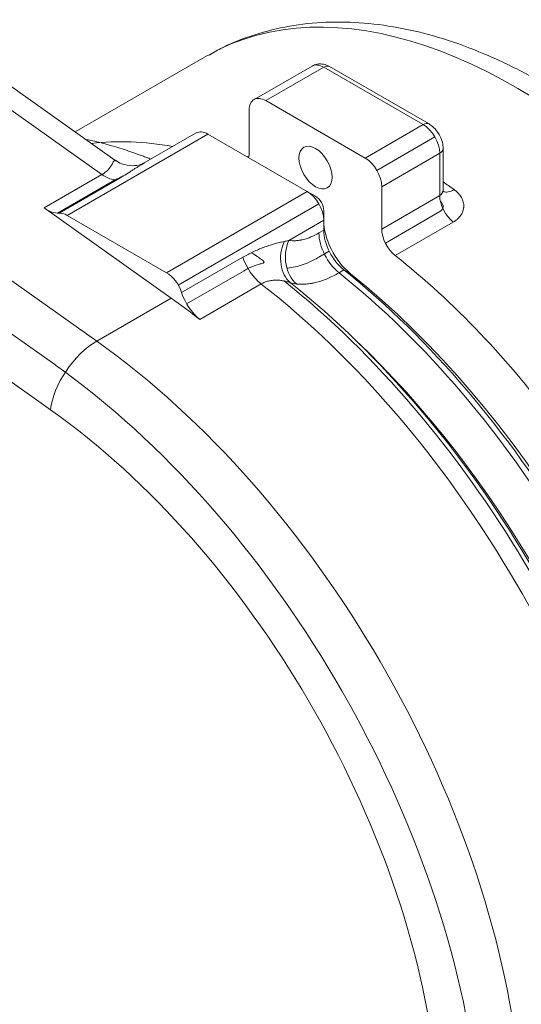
# Model space of a CAD drawing. Header units: millimetres. Extents: x 51337 to 61814, y -21781 to -12277.
# Tile 366 of 378: x 61736.07 to 61742.5, y -21431.14 to -21418.53. Entities that reach past the tile are written whole.
import ezdxf

# ---------------------------------------------------------------- set-up
doc = ezdxf.new("R2010")
doc.units = ezdxf.units.MM
doc.header["$LTSCALE"] = 0.3175
doc.layers.add('1轮廓实线层', color=7, linetype='Continuous', lineweight=18)

# ---------------------------------------------------------------- blocks, each defined once
blk = doc.blocks.new('MR12-2010-Z')
at = {"layer": '1轮廓实线层'}
for p, q in [((64068.264, -21454.29), (64062.468, -21450.181)), ((64068.43, -21454.104), (64062.842, -21450.143)), ((64069.608, -21452.77), (64067.921, -21453.744)), ((64070.956, -21452.9), (64070.213, -21453.329)), ((64071.106, -21452.915), (64070.363, -21453.343)), ((64072.379, -21453.65), (64071.106, -21452.915)), ((64072.454, -21453.642), (64071.181, -21452.907)), ((64071.636, -21454.078), (64070.363, -21453.343)), ((64070.151, -21453.466), (64070.151, -21454.008)), ((64071.636, -21454.078), (64072.379, -21453.65)), ((64069.621, -21453.772), (64067.818, -21454.813)), ((64069.471, -21453.757), (64068.806, -21454.141)), ((64070.894, -21454.507), (64069.621, -21453.772)), ((64072.529, -21453.808), (64071.786, -21454.237)), ((64072.635, -21454.478), (64072.635, -21453.956)), ((64070.126, -21454.063), (64070.148, -21454.051)), ((64072.591, -21454.017), (64071.848, -21454.446)), ((64072.591, -21454.559), (64072.591, -21454.017)), ((64067.522, -21454.718), (64068.264, -21454.29)), ((64068.456, -21454.356), (64067.714, -21454.785)), ((64067.695, -21454.785), (64068.396, -21454.38)), ((64071.848, -21454.988), (64071.848, -21454.446)), ((64069.091, -21455.548), (64070.894, -21454.507)), ((64070.894, -21454.507), (64071, -21454.568)), ((64071.848, -21454.988), (64072.591, -21454.559)), ((64065.757, -21454.696), (64068.196, -21456.424)), ((64069.151, -21455.873), (64067.522, -21454.718)), ((64071.044, -21454.665), (64069.241, -21455.706)), ((64067.818, -21454.813), (64069.091, -21455.548)), ((64071.106, -21454.874), (64071.106, -21454.752)), ((64072.591, -21454.765), (64071.895, -21455.168)), ((64071.106, -21454.874), (64070.656, -21455.134)), ((64071.106, -21455.003), (64071.106, -21454.874)), ((64072.764, -21454.9), (64072.021, -21455.328)), ((64065.356, -21455.093), (64067.671, -21456.734)), ((64071.044, -21455.039), (64071.106, -21455.003)), ((64069.283, -21455.802), (64070.07, -21455.348)), ((64071.176, -21455.273), (64071.044, -21455.349)), ((64067.606, -21457.304), (64065.167, -21455.576)), ((64070.084, -21455.522), (64069.348, -21455.947)), ((64071.364, -21455.513), (64071.302, -21455.549)), ((64071.364, -21455.513), (64071.45, -21455.56)), ((64070.304, -21455.692), (64069.518, -21456.146)), ((64068.196, -21456.424), (64069.151, -21455.873))]:
    blk.add_line(p, q, dxfattribs=at)
for centre, major_axis, ratio, start_param, end_param in [((64073.545, -21459.59), (3.938, -6.82), 0.57735, 1.98556, 3.136282), ((64073.545, -21459.59), (3.938, -6.82), 0.57735, 3.136282, 3.141621), ((64071.106, -21453.16), (0.15, -0.26), 0.57735, 2.356194, 3.141591), ((64071.106, -21453.037), (0.075, 0.13), 0.57735, 0.000001, 0.785398), ((64070.363, -21453.588), (0.15, -0.26), 0.57735, 2.356194, 3.926991), ((64069.621, -21454.017), (0.15, -0.26), 0.57735, 2.356194, 3.141591), ((64072.379, -21453.772), (0.075, 0.13), 0.57735, 0.000123, 0.785398), ((64072.379, -21453.895), (0.15, -0.26), 0.57735, 0.785398, 2.356194), ((64071, -21461.059), (-3.938, 6.82), 0.57735, 5.832406, 6.039122), ((64072.485, -21453.956), (0.15, 0), 0.57735, 5.497787, 6.283089), ((64069.939, -21453.885), (-0.15, 0.26), 0.57735, 3.635507, 3.926991), ((64071.636, -21454.323), (0.15, -0.26), 0.57735, 0.785398, 2.356194), ((64068.3, -21453.946), (0.225, -0.39), 0.57735, 5.384341, 6.010285), ((64072.06, -21460.447), (-3.938, 6.82), 0.57735, 5.368991, 5.394477), ((64072.803, -21454.256), (0.176, 0.243), 0.498413, 3.237256, 3.983604), ((64070.894, -21454.752), (0.15, -0.26), 0.57735, 0.785398, 2.356194), ((64071, -21454.691), (-0.075, 0.13), 0.57735, 3.926991, 5.497787), ((64072.803, -21454.681), (0.15, -0.26), 0.57735, 3.926991, 5.313255), ((64067.558, -21454.374), (-0.225, 0.39), 0.57735, 2.242748, 2.868692), ((64067.818, -21455.058), (0.15, -0.26), 0.57735, 2.356194, 2.868692), ((64071.53, -21455.126), (0.3, -0.52), 0.57735, 3.926991, 5.306976), ((64072.06, -21455.11), (-0.15, 0.26), 0.57735, 0.785398, 2.171663), ((64071.362, -21455.223), (0.225, -0.39), 0.57735, 3.926991, 5.306976), ((64071.424, -21455.187), (-0.225, 0.39), 0.57735, 0.785398, 2.165384), ((64070.915, -21455.304), (-0.141, -0.427), 0.782529, 4.605382, 5.968135), ((64070.974, -21455.318), (-0.064, -0.445), 0.795538, 4.40417, 5.815479), ((64070.359, -21455.362), (0.225, -0.39), 0.57735, 4.356348, 5.324026), ((64071, -21461.059), (-3.938, 6.82), 0.57735, 4.905121, 5.313255), ((64069.091, -21455.793), (0.15, -0.26), 0.57735, 1.214755, 2.356194), ((64070.195, -21461.524), (-4.125, 7.145), 0.57735, 4.170778, 5.306976), ((64070.257, -21461.488), (4.125, -7.145), 0.57735, 1.029185, 2.165384), ((64070.363, -21461.427), (-4.05, 7.015), 0.57735, 4.170778, 5.306976), ((64069.241, -21462.075), (4.35, -7.534), 0.57735, 1.006169, 2.182433), ((64069.438, -21461.961), (-4.35, 7.534), 0.57735, 4.167846, 5.308353), ((64069.559, -21461.891), (4.275, -7.405), 0.57735, 1.023327, 2.170176), ((64068.454, -21462.529), (4.35, -7.534), 0.57735, 2.182433, 2.242748), ((64069.573, -21455.816), (-0.225, 0.39), 0.57735, 1.214755, 2.182433), ((64068.136, -21456.998), (0.434, 0.612), 0.508281, 0.836037, 2.406833), ((64067.5, -21463.08), (-4.35, 7.534), 0.57735, 4.050109, 5.384341), ((64069.727, -21461.794), (4.125, -7.145), 0.57735, 1.096305, 2.045321), ((64066.969, -21463.386), (-4.35, 7.534), 0.57735, 4.07346, 5.383453), ((64066.969, -21463.386), (3.975, -6.885), 0.57735, 0.917861, 2.242748)]:
    blk.add_ellipse(centre, major_axis=major_axis, ratio=ratio, start_param=start_param, end_param=end_param, dxfattribs=at)
blk.add_ellipse((64071, -21454.201), major_axis=(0.15, -0.26), ratio=0.57735, dxfattribs=at)
for points, knots in [([(64075.907, -21454.697), (64075.826, -21454.613), (64075.588, -21454.377), (64075.184, -21454.011), (64074.691, -21453.62), (64074.187, -21453.275), (64073.674, -21452.978), (64073.158, -21452.733), (64072.64, -21452.543), (64072.127, -21452.411), (64071.623, -21452.339), (64071.134, -21452.328), (64070.665, -21452.378), (64070.222, -21452.489), (64069.879, -21452.619), (64069.693, -21452.726), (64069.637, -21452.762)], [0, 0, 0, 0, 0.041297, 0.119232, 0.197362, 0.275699, 0.354234, 0.432913, 0.511573, 0.589961, 0.667742, 0.74454, 0.820053, 0.89417, 0.967042, 1, 1, 1, 1]), ([(64071.181, -21452.907), (64071.156, -21452.892), (64071.105, -21452.873), (64071.024, -21452.87), (64070.978, -21452.889), (64070.956, -21452.901)], [0, 0, 0, 0, 0.358571, 0.7028, 1, 1, 1, 1]), ([(64072.635, -21453.956), (64072.634, -21453.93), (64072.627, -21453.869), (64072.587, -21453.772), (64072.524, -21453.691), (64072.474, -21453.655), (64072.454, -21453.642)], [0, 0, 0, 0, 0.208858, 0.499726, 0.803452, 1, 1, 1, 1]), ([(64068.882, -21454.089), (64068.881, -21454.088), (64068.862, -21454.081), (64068.824, -21454.066), (64068.769, -21454.046), (64068.659, -21454.007), (64068.495, -21453.951), (64068.278, -21453.888), (64068.135, -21453.855), (64068.063, -21453.84)], [0, 0, 0, 0, 0.004642, 0.071113, 0.137344, 0.203329, 0.47074, 0.735059, 1, 1, 1, 1]), ([(64068.264, -21454.29), (64068.267, -21454.288), (64068.269, -21454.287), (64068.275, -21454.284), (64068.277, -21454.282), (64068.285, -21454.277), (64068.289, -21454.274), (64068.303, -21454.265), (64068.311, -21454.258), (64068.326, -21454.245), (64068.333, -21454.239), (64068.342, -21454.23), (64068.345, -21454.226), (64068.35, -21454.22), (64068.353, -21454.217), (64068.358, -21454.211), (64068.36, -21454.208), (64068.365, -21454.202), (64068.367, -21454.199), (64068.373, -21454.19), (64068.377, -21454.185), (64068.382, -21454.177), (64068.383, -21454.174), (64068.386, -21454.169), (64068.388, -21454.167), (64068.392, -21454.159), (64068.395, -21454.155), (64068.402, -21454.142), (64068.406, -21454.134), (64068.413, -21454.122), (64068.417, -21454.117), (64068.423, -21454.112), (64068.424, -21454.11), (64068.428, -21454.109), (64068.43, -21454.108), (64068.434, -21454.109), (64068.436, -21454.109), (64068.441, -21454.112), (64068.443, -21454.114), (64068.446, -21454.116)], [0, 0, 0, 0, 0.015625, 0.015625, 0.03125, 0.03125, 0.0625, 0.0625, 0.125, 0.125, 0.1875, 0.1875, 0.21875, 0.21875, 0.25, 0.25, 0.28125, 0.28125, 0.3125, 0.3125, 0.375, 0.375, 0.40625, 0.40625, 0.4375, 0.4375, 0.5, 0.5, 0.625, 0.625, 0.75, 0.75, 0.8125, 0.8125, 0.875, 0.875, 0.9375, 0.9375, 1, 1, 1, 1]), ([(64068.807, -21454.141), (64068.806, -21454.141), (64068.804, -21454.142), (64068.756, -21454.166), (64068.651, -21454.185), (64068.521, -21454.162), (64068.461, -21454.126), (64068.438, -21454.106)], [0, 0, 0, 0, 0.033018, 0.228979, 0.466746, 0.780166, 1, 1, 1, 1]), ([(64068.807, -21454.141), (64068.79, -21454.15), (64068.773, -21454.161), (64068.744, -21454.178), (64068.733, -21454.185), (64068.71, -21454.2), (64068.687, -21454.214), (64068.663, -21454.229), (64068.639, -21454.245), (64068.627, -21454.252), (64068.59, -21454.276), (64068.564, -21454.292), (64068.511, -21454.324), (64068.484, -21454.34), (64068.456, -21454.356)], [0, 0, 0, 0, 0.161887, 0.161887, 0.266652, 0.266652, 0.371416, 0.47618, 0.47618, 0.580944, 0.580944, 0.790472, 0.790472, 1, 1, 1, 1]), ([(64068.542, -21454.305), (64068.522, -21454.313), (64068.502, -21454.323), (64068.453, -21454.348), (64068.425, -21454.363), (64068.396, -21454.38)], [0, 0, 0, 0, 0.459843, 0.459843, 1, 1, 1, 1]), ([(64072.591, -21454.559), (64072.594, -21454.557), (64072.598, -21454.554), (64072.604, -21454.549), (64072.607, -21454.547), (64072.616, -21454.538), (64072.62, -21454.531), (64072.625, -21454.522), (64072.626, -21454.52), (64072.628, -21454.517), (64072.63, -21454.511), (64072.633, -21454.501), (64072.634, -21454.493), (64072.635, -21454.485), (64072.635, -21454.482), (64072.635, -21454.479)], [0, 0, 0, 0, 0.128226, 0.128226, 0.256451, 0.256451, 0.512902, 0.512902, 0.577015, 0.577015, 0.641128, 0.769353, 0.897579, 0.897579, 1, 1, 1, 1]), ([(64072.643, -21454.513), (64072.643, -21454.513), (64072.641, -21454.512), (64072.634, -21454.501), (64072.637, -21454.485), (64072.638, -21454.478)], [0, 0, 0, 0, 0.102801, 0.68716, 1, 1, 1, 1]), ([(64072.776, -21454.483), (64072.786, -21454.491), (64072.805, -21454.506), (64072.822, -21454.523), (64072.834, -21454.536), (64072.838, -21454.54), (64072.843, -21454.547), (64072.845, -21454.549), (64072.849, -21454.553), (64072.857, -21454.565), (64072.864, -21454.576), (64072.872, -21454.59), (64072.875, -21454.595), (64072.879, -21454.605), (64072.881, -21454.609), (64072.887, -21454.624), (64072.894, -21454.643), (64072.899, -21454.672), (64072.899, -21454.692), (64072.899, -21454.704), (64072.899, -21454.707), (64072.898, -21454.712), (64072.898, -21454.719), (64072.897, -21454.726), (64072.894, -21454.74), (64072.889, -21454.759), (64072.882, -21454.777), (64072.875, -21454.791), (64072.872, -21454.795), (64072.868, -21454.802), (64072.867, -21454.804), (64072.864, -21454.808), (64072.857, -21454.819), (64072.843, -21454.837), (64072.828, -21454.852), (64072.812, -21454.867), (64072.803, -21454.874), (64072.784, -21454.887), (64072.774, -21454.894), (64072.764, -21454.9)], [0, 0, 0, 0, 0.0625, 0.125, 0.125, 0.15625, 0.15625, 0.171875, 0.171875, 0.1875, 0.25, 0.25, 0.28125, 0.28125, 0.3125, 0.3125, 0.375, 0.4375, 0.5, 0.5, 0.515625, 0.515625, 0.53125, 0.5625, 0.5625, 0.625, 0.6875, 0.6875, 0.71875, 0.71875, 0.734375, 0.734375, 0.75, 0.8125, 0.875, 0.875, 0.9375, 0.9375, 1, 1, 1, 1]), ([(64072.591, -21454.765), (64072.605, -21454.757), (64072.616, -21454.747), (64072.631, -21454.725), (64072.635, -21454.712), (64072.635, -21454.686), (64072.631, -21454.673), (64072.617, -21454.65), (64072.609, -21454.641), (64072.599, -21454.632)], [0, 0, 0, 0, 0.260392, 0.260392, 0.525443, 0.525443, 0.790494, 0.790494, 1, 1, 1, 1]), ([(64070.656, -21455.134), (64070.685, -21455.138), (64070.715, -21455.14), (64070.761, -21455.137), (64070.777, -21455.135), (64070.797, -21455.132), (64070.801, -21455.131), (64070.81, -21455.13), (64070.822, -21455.127), (64070.834, -21455.125), (64070.875, -21455.115), (64070.908, -21455.103), (64070.976, -21455.076), (64071.01, -21455.059), (64071.044, -21455.039)], [0, 0, 0, 0, 0.25, 0.25, 0.375, 0.375, 0.40625, 0.40625, 0.4375, 0.5, 0.5, 0.75, 0.75, 1, 1, 1, 1]), ([(64070.07, -21455.348), (64070.092, -21455.336), (64070.135, -21455.312), (64070.201, -21455.279), (64070.245, -21455.26), (64070.29, -21455.241), (64070.312, -21455.232), (64070.357, -21455.215), (64070.379, -21455.208), (64070.424, -21455.193), (64070.446, -21455.186), (64070.49, -21455.174), (64070.512, -21455.168), (64070.555, -21455.157), (64070.577, -21455.153), (64070.598, -21455.148)], [0, 0, 0, 0, 0.125, 0.25, 0.375, 0.375, 0.5, 0.5, 0.625, 0.625, 0.75, 0.75, 0.875, 0.875, 1, 1, 1, 1]), ([(64070.18, -21455.29), (64070.192, -21455.298), (64070.203, -21455.305), (64070.227, -21455.322), (64070.239, -21455.331), (64070.274, -21455.355), (64070.294, -21455.369), (64070.316, -21455.385), (64070.323, -21455.39), (64070.333, -21455.398), (64070.336, -21455.402), (64070.344, -21455.411), (64070.343, -21455.415), (64070.333, -21455.423), (64070.324, -21455.426), (64070.3, -21455.433), (64070.285, -21455.437), (64070.234, -21455.452), (64070.194, -21455.467), (64070.129, -21455.497), (64070.107, -21455.509), (64070.084, -21455.522)], [0, 0, 0, 0, 0.049015, 0.049015, 0.105018, 0.105018, 0.217024, 0.217024, 0.273027, 0.273027, 0.329029, 0.329029, 0.441035, 0.441035, 0.553041, 0.553041, 0.665047, 0.665047, 0.889058, 0.889058, 1, 1, 1, 1]), ([(64071.044, -21455.349), (64071.019, -21455.363), (64070.995, -21455.376), (64070.935, -21455.406), (64070.901, -21455.421), (64070.798, -21455.46), (64070.731, -21455.477), (64070.655, -21455.488), (64070.644, -21455.489), (64070.633, -21455.49)], [0, 0, 0, 0, 0.17376, 0.17376, 0.421584, 0.421584, 0.917231, 0.917231, 1, 1, 1, 1]), ([(64071.302, -21455.549), (64071.277, -21455.563), (64071.229, -21455.589), (64071.157, -21455.622), (64071.086, -21455.65), (64071.039, -21455.664), (64071.005, -21455.673), (64070.988, -21455.677), (64070.971, -21455.681), (64070.959, -21455.683), (64070.953, -21455.684), (64070.925, -21455.689), (64070.881, -21455.695), (64070.817, -21455.697), (64070.777, -21455.695), (64070.757, -21455.693)], [0, 0, 0, 0, 0.125, 0.25, 0.375, 0.5, 0.5, 0.5625, 0.59375, 0.59375, 0.625, 0.625, 0.75, 0.875, 1, 1, 1, 1]), ([(64070.677, -21455.676), (64070.671, -21455.674), (64070.664, -21455.671), (64070.65, -21455.667), (64070.643, -21455.665), (64070.621, -21455.659), (64070.606, -21455.655), (64070.575, -21455.649), (64070.56, -21455.647), (64070.528, -21455.644), (64070.512, -21455.643), (64070.487, -21455.644), (64070.479, -21455.644), (64070.462, -21455.645), (64070.454, -21455.645), (64070.442, -21455.647), (64070.438, -21455.647), (64070.429, -21455.649), (64070.417, -21455.651), (64070.405, -21455.653), (64070.381, -21455.659), (64070.365, -21455.664), (64070.334, -21455.676), (64070.319, -21455.684), (64070.304, -21455.692)], [0, 0, 0, 0, 0.0625, 0.0625, 0.125, 0.125, 0.25, 0.25, 0.375, 0.375, 0.5, 0.5, 0.5625, 0.5625, 0.625, 0.625, 0.65625, 0.65625, 0.6875, 0.75, 0.75, 0.875, 0.875, 1, 1, 1, 1])]:
    blk.add_open_spline(points, degree=3, knots=knots, dxfattribs=at)
for points in [[(64070.598, -21455.148), (64070.617, -21455.145), (64070.636, -21455.14), (64070.656, -21455.134)], [(64070.757, -21455.693), (64070.73, -21455.689), (64070.703, -21455.684), (64070.677, -21455.676)]]:
    blk.add_open_spline(points, degree=3, dxfattribs=at)

msp = doc.modelspace()

# ---------------------------------------------------------------- block references
at = {"layer": '1轮廓实线层', "lineweight": 18}
msp.add_blockref('MR12-2010-Z', (-2331.14, 33.77948), dxfattribs=at)

doc.saveas('drawing.dxf')
